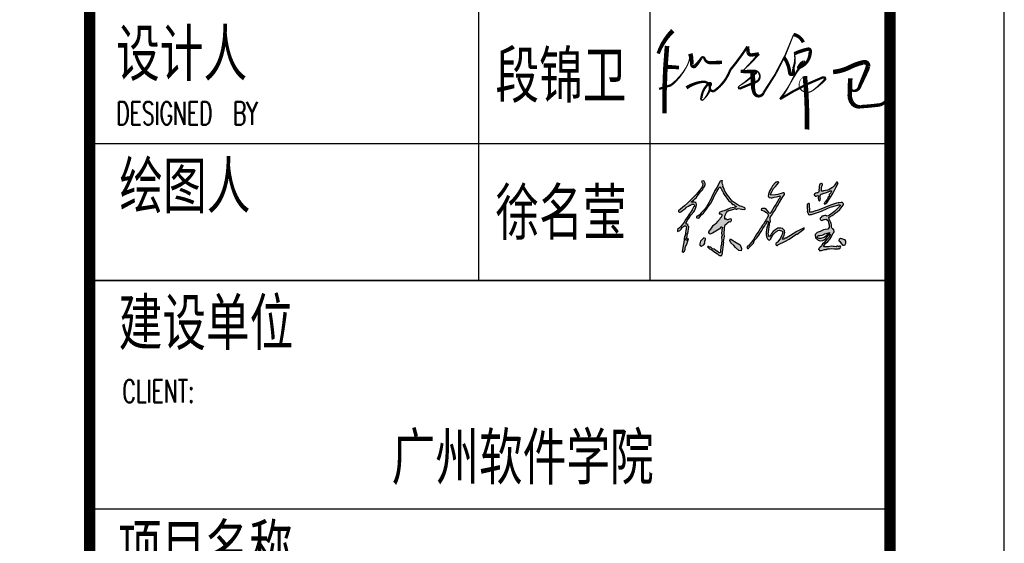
# Model space of a CAD drawing. Extents: x 1779708 to 7299578, y -1121471 to 88434.
# Tile 631 of 656: x 5782922 to 5795839, y -1006638 to -999770. Entities that reach past the tile are written whole.
import ezdxf

# ---------------------------------------------------------------- set-up
doc = ezdxf.new("R2010")
doc.units = 0
doc.header["$LTSCALE"] = 1000
doc.header["$MEASUREMENT"] = 0
for name, color, linetype in [('PUB_TITLE', 4, 'CONTINUOUS'), ('修改', 6, 'CONTINUOUS'), ('电子签', 2, 'CONTINUOUS'), ('通-图框－文字', 4, 'CONTINUOUS')]:
    doc.layers.add(name, color=color, linetype=linetype)
doc.styles.add('dim_font', font='SIMPLEX.shx', dxfattribs={"width": 0.8})
doc.styles.add('仿宋', font='txt', dxfattribs={"width": 0.7})

# ---------------------------------------------------------------- blocks, each defined once
blk = doc.blocks.new('A$C5DA54128')
at = {"layer": '电子签'}
h = blk.add_hatch(color=256, dxfattribs=at)
h.dxf.hatch_style = 1
h.paths.add_polyline_path([(117, 344), (105, 346), (99, 349), (91, 357), (101, 377), (106, 386), (118, 404), (131, 422), (137, 432), (150, 450), (178, 482), (190, 501), (206, 540), (210, 554), (210, 562), (206, 576), (203, 579), (202, 581), (200, 584), (183, 587), (174, 588), (154, 588), (153, 594), (156, 596), (178, 615), (189, 624), (211, 643), (210, 650), (214, 655), (220, 657), (241, 686), (253, 700), (278, 725), (278, 735), (281, 741), (289, 748), (299, 766), (302, 776), (304, 797), (298, 801), (296, 806), (296, 813), (288, 819), (281, 821), (271, 819), (267, 817), (264, 811), (267, 807), (271, 801), (273, 798), (278, 793), (274, 767), (269, 754), (254, 733), (224, 692), (206, 672), (169, 637), (110, 576), (78, 548), (12, 495), (10, 490), (11, 485), (16, 482), (23, 479), (29, 480), (36, 484), (58, 500), (68, 508), (90, 524), (93, 527), (94, 530), (94, 534), (113, 539), (122, 544), (137, 555), (145, 556), (150, 559), (154, 566), (164, 567), (169, 567), (179, 565), (186, 553), (185, 542), (177, 532), (166, 513), (161, 504), (150, 485), (124, 449), (112, 430), (86, 393), (73, 370), (65, 359), (48, 338), (33, 318), (24, 309), (4, 294), (2, 284), (1, 279), (0, 269), (17, 273), (27, 279), (39, 292), (50, 310), (58, 318), (77, 329), (83, 331), (90, 330), (93, 325), (95, 323), (98, 318), (92, 278), (89, 258), (83, 217), (78, 218), (68, 148), (63, 114), (53, 44), (61, 42), (67, 42), (74, 47), (72, 51), (76, 56), (80, 56), (83, 76), (85, 85), (87, 105), (105, 136), (111, 153), (119, 187), (113, 188), (109, 187), (104, 184), (107, 178), (103, 171), (97, 170), (93, 179), (93, 186), (98, 195), (105, 214), (107, 224), (107, 244), (112, 243), (117, 273), (119, 288), (123, 317), (116, 326), (115, 333)])
h.paths.add_polyline_path([(477, 317), (483, 317), (487, 315), (491, 310), (487, 286), (486, 274), (482, 250), (485, 240), (486, 235), (489, 224), (483, 207), (482, 196), (487, 179), (480, 127), (476, 102), (469, 50), (472, 48), (473, 43), (470, 40), (463, 34), (453, 34), (447, 41), (429, 53), (419, 60), (401, 73), (385, 79), (377, 84), (364, 96), (352, 97), (346, 98), (335, 102), (331, 102), (329, 98), (331, 95), (343, 84), (350, 79), (366, 73), (395, 52), (410, 42), (439, 22), (449, 11), (454, 7), (466, 0), (471, 4), (476, 5), (482, 3), (480, 7), (484, 12), (488, 12), (496, 67), (500, 95), (508, 151), (505, 151), (503, 151), (507, 179), (509, 193), (513, 221), (511, 235), (510, 242), (509, 257), (513, 290), (516, 307), (521, 341), (539, 355), (548, 361), (566, 375), (575, 374), (582, 377), (588, 384), (590, 389), (591, 391), (592, 396), (587, 404), (578, 406), (570, 402), (558, 397), (551, 395), (539, 396), (538, 403), (530, 406), (525, 403), (523, 401), (519, 402), (517, 420), (518, 429), (523, 447), (532, 466), (538, 476), (550, 493), (557, 495), (560, 497), (564, 501), (574, 498), (581, 499), (590, 505), (607, 507), (616, 510), (632, 517), (641, 512), (649, 512), (657, 518), (687, 514), (702, 512), (732, 507), (739, 512), (741, 520), (737, 527), (703, 539), (686, 546), (654, 562), (631, 576), (620, 584), (599, 600), (564, 641), (547, 663), (518, 708), (512, 729), (508, 740), (495, 759), (498, 769), (497, 776), (491, 785), (489, 799), (490, 806), (494, 820), (484, 823), (477, 822), (468, 816), (429, 749), (410, 714), (375, 645), (364, 622), (358, 611), (347, 588), (317, 537), (299, 513), (259, 470), (246, 454), (239, 447), (223, 434), (218, 435), (215, 434), (210, 431), (208, 426), (209, 421), (213, 418), (226, 414), (237, 418), (245, 429), (259, 446), (268, 453), (286, 466), (318, 510), (333, 532), (365, 576), (391, 626), (403, 652), (429, 703), (441, 723), (447, 734), (459, 754), (465, 753), (468, 753), (474, 752), (472, 745), (474, 740), (479, 736), (484, 722), (487, 716), (495, 703), (501, 690), (504, 684), (510, 671), (530, 645), (539, 632), (559, 606), (578, 590), (587, 581), (603, 561), (613, 561), (620, 558), (627, 550), (631, 546), (635, 545), (641, 546), (641, 541), (640, 538), (639, 533), (597, 527), (576, 521), (537, 505), (509, 494), (494, 489), (465, 480), (458, 476), (455, 469), (457, 461), (469, 461), (476, 459), (486, 452), (485, 438), (483, 431), (476, 418), (472, 417), (470, 416), (466, 414), (458, 398), (452, 390), (438, 378), (418, 354), (407, 344), (382, 325), (368, 303), (360, 292), (344, 270), (339, 262), (340, 255), (345, 247), (359, 243), (370, 244), (382, 252), (418, 276), (437, 287), (475, 307), (476, 311)])
h.paths.add_polyline_path([(308, 180), (306, 192), (289, 197), (252, 160), (244, 133), (243, 117), (263, 107), (289, 123), (301, 141), (301, 163)], flags=17)
h.paths.add_polyline_path([(642, 149), (596, 175), (580, 187), (572, 169), (584, 142), (618, 114), (634, 93), (670, 61), (696, 55), (700, 81), (684, 120)], flags=17)
h = blk.add_hatch(color=256, dxfattribs=at)
h.dxf.hatch_style = 1
h.paths.add_polyline_path([(1025, 440), (1026, 442), (1027, 443), (1028, 444), (1044, 466), (1051, 477), (1067, 499), (1084, 532), (1093, 548), (1113, 579), (1135, 617), (1146, 635), (1170, 672), (1171, 677), (1171, 680), (1172, 686), (1162, 691), (1154, 691), (1144, 685), (1096, 672), (1072, 668), (1022, 665), (1020, 669), (1019, 671), (1019, 676), (1032, 701), (1038, 714), (1051, 739), (1075, 763), (1086, 776), (1108, 802), (1101, 809), (1093, 811), (1083, 808), (1076, 807), (1071, 804), (1067, 798), (1039, 765), (1027, 746), (1008, 708), (999, 687), (996, 676), (990, 655), (995, 649), (997, 646), (1001, 640), (1023, 637), (1035, 637), (1057, 642), (1083, 648), (1096, 650), (1122, 656), (1121, 640), (1118, 632), (1109, 620), (1075, 564), (1058, 536), (1023, 480), (1019, 476), (1018, 472), (1019, 466), (1010, 465), (1004, 469), (1000, 476), (989, 488), (984, 494), (974, 508), (957, 517), (945, 520), (925, 517), (919, 515), (916, 506), (920, 500), (943, 493), (954, 487), (975, 475), (983, 463), (987, 456), (995, 444), (982, 415), (974, 401), (957, 374), (940, 348), (931, 335), (913, 309), (910, 304), (909, 301), (906, 295), (888, 270), (879, 257), (861, 231), (830, 179), (812, 153), (772, 107), (765, 106), (761, 101), (760, 94), (763, 91), (764, 87), (761, 84), (769, 80), (777, 82), (782, 88), (801, 109), (811, 119), (830, 139), (839, 164), (847, 177), (866, 195), (889, 228), (900, 245), (923, 278), (934, 300), (940, 310), (956, 328), (963, 343), (967, 349), (978, 361), (979, 369), (980, 373), (981, 380), (987, 380), (991, 378), (995, 373), (984, 329), (979, 306), (971, 261), (970, 240), (971, 230), (974, 210), (980, 195), (984, 188), (995, 176), (1003, 174), (1010, 176), (1016, 183), (1035, 218), (1048, 235), (1075, 263), (1085, 268), (1089, 271), (1098, 278), (1113, 281), (1123, 280), (1138, 274), (1143, 270), (1146, 268), (1151, 265), (1148, 244), (1145, 233), (1134, 214), (1126, 193), (1119, 183), (1104, 166), (1096, 153), (1090, 148), (1078, 139), (1075, 131), (1076, 126), (1080, 119), (1086, 115), (1093, 116), (1098, 121), (1180, 161), (1220, 184), (1296, 234), (1301, 237), (1304, 238), (1309, 240), (1338, 261), (1352, 271), (1380, 292), (1384, 297), (1386, 301), (1385, 307), (1304, 266), (1264, 243), (1187, 194), (1180, 196), (1175, 194), (1171, 189), (1163, 184), (1158, 182), (1150, 182), (1147, 183), (1146, 187), (1148, 190), (1162, 215), (1168, 229), (1175, 256), (1172, 271), (1169, 279), (1160, 291), (1155, 292), (1152, 295), (1152, 300), (1130, 304), (1118, 305), (1096, 303), (1076, 290), (1066, 282), (1046, 268), (1030, 244), (1022, 232), (1005, 210), (1003, 215), (998, 218), (993, 217), (997, 224), (996, 231), (991, 238), (999, 291), (1002, 318), (1010, 371), (1016, 373), (1018, 381), (1015, 386), (1012, 408), (1015, 420)])
h = blk.add_hatch(color=256, dxfattribs=at)
h.dxf.hatch_style = 1
h.paths.add_polyline_path([(1649, 701), (1660, 709), (1667, 711), (1684, 711), (1685, 706), (1682, 704), (1676, 689), (1671, 683), (1660, 672), (1660, 659), (1657, 651), (1648, 643), (1639, 622), (1633, 612), (1618, 594), (1614, 587), (1607, 583), (1606, 577), (1605, 574), (1605, 568), (1617, 569), (1624, 572), (1632, 582), (1659, 621), (1672, 641), (1697, 681), (1721, 726), (1733, 749), (1756, 794), (1753, 797), (1753, 801), (1755, 804), (1747, 808), (1740, 806), (1734, 800), (1721, 778), (1713, 768), (1696, 750), (1660, 728), (1639, 720), (1597, 711), (1588, 709), (1583, 708), (1574, 707), (1573, 734), (1574, 748), (1581, 774), (1585, 778), (1585, 785), (1581, 789), (1573, 792), (1566, 791), (1560, 784), (1558, 783), (1554, 780), (1551, 755), (1549, 743), (1545, 718), (1550, 715), (1550, 707), (1546, 703), (1542, 698), (1540, 695), (1536, 689), (1522, 690), (1514, 687), (1502, 679), (1496, 675), (1496, 666), (1502, 662), (1504, 655), (1510, 652), (1516, 654), (1525, 659), (1531, 660), (1542, 658), (1537, 641), (1538, 630), (1543, 613), (1544, 607), (1548, 604), (1554, 603), (1562, 611), (1565, 620), (1560, 630), (1559, 648), (1561, 658), (1569, 674), (1572, 674), (1573, 674), (1575, 676), (1604, 686), (1619, 691)])
h.paths.add_polyline_path([(1573, 490), (1637, 520), (1670, 533), (1739, 552), (1752, 557), (1760, 558), (1775, 559), (1779, 555), (1779, 548), (1775, 544), (1753, 524), (1742, 513), (1722, 491), (1698, 473), (1687, 464), (1663, 446), (1653, 440), (1647, 438), (1636, 435), (1622, 443), (1611, 444), (1596, 438), (1588, 435), (1583, 434), (1575, 431), (1575, 424), (1571, 420), (1565, 417), (1560, 413), (1560, 404), (1565, 400), (1568, 392), (1576, 389), (1584, 392), (1601, 397), (1609, 399), (1626, 401), (1641, 392), (1648, 382), (1651, 365), (1659, 341), (1660, 328), (1657, 303), (1653, 303), (1649, 298), (1651, 294), (1614, 289), (1595, 284), (1561, 269), (1540, 261), (1529, 255), (1512, 241), (1506, 234), (1504, 228), (1506, 219), (1509, 204), (1513, 196), (1524, 186), (1538, 173), (1548, 168), (1566, 165), (1591, 170), (1604, 176), (1623, 192), (1640, 212), (1648, 222), (1666, 241), (1670, 236), (1670, 232), (1669, 226), (1654, 202), (1645, 191), (1626, 171), (1612, 153), (1604, 145), (1587, 131), (1579, 115), (1573, 107), (1559, 95), (1554, 89), (1551, 86), (1544, 82), (1544, 76), (1543, 73), (1542, 67), (1546, 69), (1552, 65), (1551, 61), (1575, 61), (1586, 63), (1608, 70), (1620, 70), (1626, 72), (1635, 79), (1653, 78), (1662, 78), (1681, 80), (1713, 79), (1729, 79), (1761, 78), (1763, 76), (1768, 77), (1769, 80), (1775, 84), (1777, 86), (1783, 90), (1786, 97), (1784, 104), (1778, 109), (1772, 107), (1769, 105), (1764, 101), (1753, 106), (1745, 106), (1734, 100), (1712, 103), (1701, 105), (1680, 108), (1650, 101), (1634, 99), (1600, 101), (1599, 107), (1601, 109), (1615, 131), (1624, 141), (1644, 158), (1670, 189), (1682, 207), (1699, 244), (1709, 258), (1712, 269), (1708, 286), (1696, 295), (1691, 301), (1684, 314), (1684, 342), (1681, 356), (1671, 382), (1662, 395), (1659, 403), (1656, 419), (1669, 431), (1677, 436), (1692, 442), (1714, 458), (1725, 466), (1746, 482), (1775, 508), (1788, 523), (1810, 554), (1814, 562), (1814, 570), (1808, 577), (1803, 583), (1797, 585), (1789, 585), (1768, 582), (1758, 580), (1737, 577), (1716, 570), (1705, 566), (1684, 559), (1637, 540), (1613, 530), (1566, 511), (1528, 498), (1509, 492), (1470, 479), (1461, 477), (1455, 477), (1445, 480), (1446, 515), (1445, 532), (1443, 566), (1440, 572), (1434, 574), (1428, 571), (1424, 568), (1421, 566), (1417, 563), (1417, 558), (1417, 555), (1417, 550), (1419, 530), (1419, 519), (1420, 499), (1419, 485), (1421, 477), (1428, 465), (1433, 455), (1441, 451), (1451, 452), (1459, 454), (1467, 454), (1509, 468), (1531, 475)])
h.paths.add_polyline_path([(1606, 241), (1628, 245), (1638, 248), (1655, 253), (1664, 255), (1664, 251), (1661, 249), (1636, 226), (1619, 213), (1605, 202), (1590, 197), (1568, 191), (1551, 192), (1535, 199), (1528, 209), (1530, 218), (1542, 222), (1561, 224), (1581, 229), (1598, 235)], flags=16)
h.paths.add_polyline_path([(1837, 160), (1826, 181), (1784, 193), (1773, 188), (1769, 160), (1781, 151), (1811, 114), (1825, 115), (1837, 135)])
for p, q in [((269, 754), (254, 733)), ((267, 817), (264, 811)), ((264, 811), (267, 807)), ((271, 819), (267, 817)), ((267, 807), (271, 801)), ((274, 767), (269, 754)), ((281, 821), (271, 819)), ((271, 801), (273, 798)), ((273, 798), (278, 793)), ((278, 793), (274, 767)), ((288, 819), (281, 821)), ((296, 813), (288, 819)), ((289, 748), (299, 766)), ((296, 806), (296, 813)), ((298, 801), (296, 806)), ((304, 797), (298, 801)), ((299, 766), (302, 776)), ((302, 776), (304, 797)), ((468, 816), (429, 749)), ((447, 734), (459, 754)), ((459, 754), (465, 753)), ((477, 822), (468, 816)), ((484, 823), (477, 822)), ((494, 820), (484, 823)), ((489, 799), (490, 806)), ((491, 785), (489, 799)), ((490, 806), (494, 820)), ((497, 776), (491, 785)), ((495, 759), (498, 769)), ((508, 740), (495, 759)), ((498, 769), (497, 776)), ((1039, 765), (1027, 746)), ((1067, 798), (1039, 765)), ((1051, 739), (1075, 763)), ((1071, 804), (1067, 798)), ((1076, 807), (1071, 804)), ((1075, 763), (1086, 776)), ((1083, 808), (1076, 807)), ((1093, 811), (1083, 808)), ((1086, 776), (1108, 802)), ((1101, 809), (1093, 811)), ((1108, 802), (1101, 809)), ((1551, 755), (1549, 743)), ((1554, 780), (1551, 755)), ((1557, 782), (1554, 780)), ((1558, 783), (1557, 782)), ((1560, 784), (1558, 783)), ((1566, 791), (1560, 784)), ((1573, 792), (1566, 791)), ((1581, 789), (1573, 792)), ((1574, 748), (1581, 774)), ((1585, 785), (1581, 789)), ((1581, 774), (1585, 778)), ((1585, 778), (1585, 785)), ((1713, 768), (1696, 750)), ((1721, 778), (1713, 768)), ((1734, 800), (1721, 778)), ((1733, 749), (1756, 794)), ((1740, 806), (1734, 800)), ((1747, 808), (1740, 806)), ((1755, 804), (1747, 808)), ((1753, 801), (1755, 804)), ((1753, 797), (1753, 801)), ((1756, 794), (1753, 797)), ((206, 672), (169, 637)), ((224, 692), (206, 672)), ((210, 650), (214, 655)), ((211, 643), (210, 650)), ((214, 655), (220, 657)), ((220, 657), (241, 686)), ((254, 733), (224, 692)), ((241, 686), (253, 700)), ((253, 700), (278, 725)), ((278, 735), (281, 741)), ((278, 725), (278, 735)), ((281, 741), (289, 748)), ((410, 714), (375, 645)), ((391, 626), (403, 652)), ((403, 652), (429, 703)), ((429, 749), (410, 714)), ((429, 703), (441, 723)), ((441, 723), (447, 734)), ((465, 753), (468, 753)), ((468, 753), (474, 752)), ((474, 752), (472, 745)), ((472, 745), (474, 740)), ((474, 740), (479, 736)), ((479, 736), (484, 722)), ((484, 722), (487, 716)), ((487, 716), (495, 703)), ((495, 703), (501, 690)), ((501, 690), (504, 684)), ((504, 684), (510, 671)), ((512, 729), (508, 740)), ((510, 671), (530, 645)), ((518, 708), (512, 729)), ((547, 663), (518, 708)), ((564, 641), (547, 663)), ((996, 676), (990, 655)), ((990, 655), (995, 649)), ((995, 649), (997, 646)), ((999, 687), (996, 676)), ((997, 646), (1001, 640)), ((1008, 708), (999, 687)), ((1027, 746), (1008, 708)), ((1019, 676), (1032, 701)), ((1019, 671), (1019, 676)), ((1020, 669), (1019, 671)), ((1022, 665), (1020, 669)), ((1072, 668), (1022, 665)), ((1032, 701), (1038, 714)), ((1038, 714), (1051, 739)), ((1057, 642), (1083, 648)), ((1096, 672), (1072, 668)), ((1083, 648), (1096, 650)), ((1144, 685), (1096, 672)), ((1096, 650), (1122, 656)), ((1122, 656), (1121, 640)), ((1154, 691), (1144, 685)), ((1146, 635), (1170, 672)), ((1162, 691), (1154, 691)), ((1172, 686), (1162, 691)), ((1170, 672), (1171, 677)), ((1171, 680), (1172, 686)), ((1171, 677), (1171, 680)), ((1502, 679), (1496, 675)), ((1496, 675), (1496, 666)), ((1496, 666), (1502, 662)), ((1514, 687), (1502, 679)), ((1502, 662), (1504, 655)), ((1504, 655), (1510, 652)), ((1510, 652), (1516, 654)), ((1522, 690), (1514, 687)), ((1516, 654), (1525, 659)), ((1536, 689), (1522, 690)), ((1525, 659), (1531, 660)), ((1531, 660), (1542, 658)), ((1540, 695), (1536, 689)), ((1542, 658), (1537, 641)), ((1542, 698), (1540, 695)), ((1546, 703), (1542, 698)), ((1549, 743), (1545, 718)), ((1545, 718), (1550, 715)), ((1550, 707), (1546, 703)), ((1550, 715), (1550, 707)), ((1559, 648), (1561, 658)), ((1560, 630), (1559, 648)), ((1561, 658), (1569, 674)), ((1569, 674), (1572, 674)), ((1572, 674), (1573, 674)), ((1573, 734), (1574, 748)), ((1574, 707), (1573, 734)), ((1573, 674), (1575, 676)), ((1583, 708), (1574, 707)), ((1575, 676), (1604, 686)), ((1588, 709), (1583, 708)), ((1597, 711), (1588, 709)), ((1639, 720), (1597, 711)), ((1604, 686), (1619, 691)), ((1619, 691), (1649, 701)), ((1660, 728), (1639, 720)), ((1657, 651), (1648, 643)), ((1649, 701), (1660, 709)), ((1660, 659), (1657, 651)), ((1696, 750), (1660, 728)), ((1660, 709), (1667, 711)), ((1671, 683), (1660, 672)), ((1660, 672), (1660, 659)), ((1667, 711), (1681, 711)), ((1676, 689), (1671, 683)), ((1672, 641), (1697, 681)), ((1682, 704), (1676, 689)), ((1681, 711), (1684, 710)), ((1685, 706), (1682, 704)), ((1684, 710), (1685, 706)), ((1697, 681), (1721, 726)), ((1721, 726), (1733, 749)), ((78, 548), (12, 495)), ((110, 576), (78, 548)), ((94, 534), (113, 539)), ((169, 637), (110, 576)), ((113, 539), (122, 544)), ((122, 544), (137, 555)), ((137, 555), (145, 556)), ((145, 556), (150, 559)), ((150, 559), (154, 566)), ((153, 594), (156, 596)), ((154, 589), (153, 594)), ((157, 588), (154, 589)), ((154, 566), (164, 567)), ((156, 596), (178, 615)), ((174, 588), (157, 588)), ((164, 567), (169, 567)), ((169, 567), (179, 565)), ((183, 587), (174, 588)), ((185, 542), (177, 532)), ((178, 615), (189, 624)), ((179, 565), (186, 553)), ((200, 584), (183, 587)), ((186, 553), (185, 542)), ((189, 624), (211, 643)), ((190, 501), (206, 540)), ((202, 581), (200, 584)), ((203, 579), (202, 581)), ((206, 576), (203, 579)), ((210, 562), (206, 576)), ((206, 540), (210, 554)), ((210, 554), (210, 562)), ((347, 588), (317, 537)), ((333, 532), (365, 576)), ((358, 611), (347, 588)), ((364, 622), (358, 611)), ((375, 645), (364, 622)), ((365, 576), (391, 626)), ((530, 645), (539, 632)), ((539, 632), (559, 606)), ((559, 606), (578, 590)), ((599, 600), (564, 641)), ((578, 590), (587, 581)), ((587, 581), (603, 561)), ((620, 584), (599, 600)), ((603, 561), (613, 561)), ((613, 561), (620, 558)), ((631, 576), (620, 584)), ((620, 558), (627, 550)), ((627, 550), (631, 546)), ((654, 562), (631, 576)), ((631, 546), (635, 545)), ((635, 545), (641, 546)), ((640, 538), (639, 533)), ((641, 541), (640, 538)), ((641, 546), (641, 541)), ((686, 546), (654, 562)), ((703, 539), (686, 546)), ((737, 527), (703, 539)), ((1001, 640), (1023, 637)), ((1023, 637), (1035, 637)), ((1035, 637), (1057, 642)), ((1075, 564), (1058, 536)), ((1109, 620), (1075, 564)), ((1084, 532), (1093, 548)), ((1093, 548), (1113, 579)), ((1118, 632), (1109, 620)), ((1113, 579), (1135, 617)), ((1121, 640), (1118, 632)), ((1135, 617), (1146, 635)), ((1421, 566), (1417, 563)), ((1417, 563), (1417, 558)), ((1417, 558), (1417, 555)), ((1417, 555), (1417, 550)), ((1417, 550), (1419, 530)), ((1424, 568), (1421, 566)), ((1428, 571), (1424, 568)), ((1434, 574), (1428, 571)), ((1440, 572), (1434, 574)), ((1443, 566), (1440, 572)), ((1445, 532), (1443, 566)), ((1537, 641), (1538, 630)), ((1538, 630), (1543, 613)), ((1543, 613), (1544, 607)), ((1544, 607), (1548, 604)), ((1548, 604), (1554, 603)), ((1554, 603), (1562, 611)), ((1565, 620), (1560, 630)), ((1562, 611), (1565, 620)), ((1606, 577), (1605, 574)), ((1605, 574), (1605, 568)), ((1605, 568), (1617, 569)), ((1607, 583), (1606, 577)), ((1612, 586), (1607, 583)), ((1615, 589), (1612, 586)), ((1637, 540), (1613, 530)), ((1618, 594), (1615, 589)), ((1617, 569), (1624, 572)), ((1633, 612), (1618, 594)), ((1624, 572), (1632, 582)), ((1632, 582), (1659, 621)), ((1639, 622), (1633, 612)), ((1684, 559), (1637, 540)), ((1648, 643), (1639, 622)), ((1659, 621), (1672, 641)), ((1670, 533), (1739, 552)), ((1705, 566), (1684, 559)), ((1716, 570), (1705, 566)), ((1737, 577), (1716, 570)), ((1758, 580), (1737, 577)), ((1739, 552), (1752, 557)), ((1752, 557), (1760, 558)), ((1775, 544), (1753, 524)), ((1768, 582), (1758, 580)), ((1760, 558), (1775, 559)), ((1789, 585), (1768, 582)), ((1775, 559), (1779, 555)), ((1779, 548), (1775, 544)), ((1779, 555), (1779, 548)), ((1788, 523), (1810, 554)), ((1797, 585), (1789, 585)), ((1803, 583), (1797, 585)), ((1808, 577), (1803, 583)), ((1814, 570), (1808, 577)), ((1810, 554), (1814, 562)), ((1814, 562), (1814, 570)), ((12, 495), (10, 490)), ((10, 490), (11, 485)), ((11, 485), (16, 482)), ((16, 482), (23, 479)), ((23, 479), (29, 480)), ((29, 480), (36, 484)), ((36, 484), (58, 500)), ((58, 500), (68, 508)), ((68, 508), (90, 524)), ((90, 524), (93, 527)), ((93, 527), (94, 530)), ((94, 530), (94, 534)), ((124, 449), (112, 430)), ((150, 485), (124, 449)), ((131, 422), (137, 432)), ((137, 432), (150, 450)), ((161, 504), (150, 485)), ((150, 450), (178, 482)), ((166, 513), (161, 504)), ((177, 532), (166, 513)), ((178, 482), (190, 501)), ((210, 431), (208, 426)), ((215, 434), (210, 431)), ((218, 435), (215, 434)), ((223, 434), (218, 435)), ((239, 447), (223, 434)), ((246, 454), (239, 447)), ((245, 429), (259, 446)), ((259, 470), (246, 454)), ((299, 513), (259, 470)), ((259, 446), (268, 453)), ((268, 453), (286, 466)), ((286, 466), (318, 510)), ((317, 537), (299, 513)), ((318, 510), (333, 532)), ((458, 476), (455, 469)), ((455, 469), (457, 461)), ((457, 461), (469, 461)), ((465, 480), (458, 476)), ((494, 489), (465, 480)), ((469, 461), (476, 459)), ((476, 459), (486, 452)), ((483, 431), (476, 418)), ((485, 438), (483, 431)), ((486, 452), (485, 438)), ((509, 494), (494, 489)), ((537, 505), (509, 494)), ((518, 429), (523, 447)), ((523, 447), (532, 466)), ((532, 466), (538, 476)), ((576, 521), (537, 505)), ((538, 476), (550, 493)), ((550, 493), (557, 495)), ((557, 495), (560, 497)), ((560, 497), (564, 501)), ((564, 501), (574, 498)), ((574, 498), (581, 499)), ((597, 527), (576, 521)), ((581, 499), (590, 505)), ((590, 505), (607, 507)), ((639, 533), (597, 527)), ((607, 507), (616, 510)), ((616, 510), (632, 517)), ((632, 517), (641, 512)), ((641, 512), (649, 512)), ((649, 512), (657, 518)), ((657, 518), (687, 514)), ((687, 514), (702, 512)), ((702, 512), (732, 507)), ((732, 507), (739, 512)), ((741, 520), (737, 527)), ((739, 512), (741, 520)), ((919, 515), (916, 506)), ((916, 506), (920, 500)), ((925, 517), (919, 515)), ((920, 500), (943, 493)), ((945, 520), (925, 517)), ((943, 493), (954, 487)), ((957, 517), (945, 520)), ((954, 487), (975, 475)), ((974, 508), (957, 517)), ((984, 494), (974, 508)), ((975, 475), (983, 463)), ((995, 444), (982, 415)), ((983, 463), (987, 456)), ((989, 488), (984, 494)), ((987, 456), (995, 444)), ((1000, 476), (989, 488)), ((1004, 469), (1000, 476)), ((1010, 465), (1004, 469)), ((1019, 466), (1010, 465)), ((1015, 420), (1025, 440)), ((1019, 476), (1018, 472)), ((1018, 472), (1019, 466)), ((1023, 480), (1019, 476)), ((1058, 536), (1023, 480)), ((1025, 440), (1026, 442)), ((1026, 442), (1027, 443)), ((1027, 443), (1028, 444)), ((1028, 444), (1044, 466)), ((1044, 466), (1051, 477)), ((1051, 477), (1067, 499)), ((1067, 499), (1084, 532)), ((1419, 530), (1419, 519)), ((1419, 519), (1420, 499)), ((1420, 499), (1419, 485)), ((1419, 485), (1421, 477)), ((1421, 477), (1428, 465)), ((1428, 465), (1433, 455)), ((1433, 455), (1441, 451)), ((1441, 451), (1451, 452)), ((1446, 515), (1445, 532)), ((1445, 480), (1446, 515)), ((1455, 477), (1445, 480)), ((1451, 452), (1457, 454)), ((1461, 477), (1455, 477)), ((1457, 454), (1461, 454)), ((1470, 479), (1461, 477)), ((1461, 454), (1467, 454)), ((1467, 454), (1509, 468)), ((1509, 492), (1470, 479)), ((1528, 498), (1509, 492)), ((1509, 468), (1531, 475)), ((1566, 511), (1528, 498)), ((1531, 475), (1573, 490)), ((1613, 530), (1566, 511)), ((1573, 490), (1637, 520)), ((1583, 434), (1575, 431)), ((1575, 431), (1575, 424)), ((1588, 435), (1583, 434)), ((1596, 438), (1588, 435)), ((1611, 444), (1596, 438)), ((1622, 443), (1611, 444)), ((1636, 435), (1622, 443)), ((1647, 438), (1636, 435)), ((1637, 520), (1670, 533)), ((1653, 440), (1647, 438)), ((1663, 446), (1653, 440)), ((1656, 419), (1669, 431)), ((1687, 464), (1663, 446)), ((1669, 431), (1677, 436)), ((1677, 436), (1692, 442)), ((1698, 473), (1687, 464)), ((1692, 442), (1714, 458)), ((1722, 491), (1698, 473)), ((1714, 458), (1725, 466)), ((1742, 513), (1722, 491)), ((1725, 466), (1746, 482)), ((1753, 524), (1742, 513)), ((1746, 482), (1775, 508)), ((1775, 508), (1788, 523)), ((48, 338), (33, 318)), ((65, 359), (48, 338)), ((58, 318), (77, 329)), ((73, 370), (65, 359)), ((86, 393), (73, 370)), ((77, 329), (82, 330)), ((82, 330), (84, 330)), ((84, 330), (90, 330)), ((112, 430), (86, 393)), ((90, 330), (93, 325)), ((91, 357), (101, 377)), ((99, 349), (91, 357)), ((93, 325), (95, 323)), ((95, 323), (98, 318)), ((105, 346), (99, 349)), ((101, 377), (106, 386)), ((117, 344), (105, 346)), ((106, 386), (118, 404)), ((115, 333), (117, 344)), ((116, 326), (115, 333)), ((123, 317), (116, 326)), ((118, 404), (131, 422)), ((208, 426), (209, 421)), ((209, 421), (213, 418)), ((213, 418), (226, 414)), ((226, 414), (237, 418)), ((237, 418), (245, 429)), ((382, 325), (368, 303)), ((407, 344), (382, 325)), ((418, 354), (407, 344)), ((438, 378), (418, 354)), ((452, 390), (438, 378)), ((458, 398), (452, 390)), ((466, 414), (458, 398)), ((470, 416), (466, 414)), ((472, 417), (470, 416)), ((476, 418), (472, 417)), ((516, 307), (521, 341)), ((517, 420), (518, 429)), ((519, 402), (517, 420)), ((521, 401), (519, 402)), ((523, 402), (521, 401)), ((521, 341), (539, 355)), ((525, 403), (523, 402)), ((530, 406), (525, 403)), ((538, 403), (530, 406)), ((539, 396), (538, 403)), ((551, 395), (539, 396)), ((539, 355), (548, 361)), ((548, 361), (566, 375)), ((558, 397), (551, 395)), ((570, 402), (558, 397)), ((566, 375), (575, 374)), ((578, 406), (570, 402)), ((575, 374), (582, 377)), ((587, 404), (578, 406)), ((582, 377), (588, 384)), ((592, 396), (587, 404)), ((588, 384), (590, 389)), ((590, 389), (591, 391)), ((591, 391), (592, 396)), ((931, 335), (913, 309)), ((940, 348), (931, 335)), ((957, 374), (940, 348)), ((940, 310), (956, 328)), ((956, 328), (963, 343)), ((974, 401), (957, 374)), ((963, 343), (967, 349)), ((967, 349), (978, 361)), ((982, 415), (974, 401)), ((978, 361), (979, 369)), ((979, 369), (980, 373)), ((984, 329), (979, 306)), ((980, 373), (981, 380)), ((981, 380), (987, 380)), ((995, 373), (984, 329)), ((987, 380), (991, 378)), ((991, 378), (995, 373)), ((1002, 318), (1010, 371)), ((1010, 371), (1016, 373)), ((1012, 408), (1015, 420)), ((1015, 386), (1012, 408)), ((1018, 381), (1015, 386)), ((1016, 373), (1018, 381)), ((1565, 417), (1560, 413)), ((1560, 413), (1560, 404)), ((1560, 404), (1565, 400)), ((1571, 420), (1565, 417)), ((1565, 400), (1568, 392)), ((1568, 392), (1576, 389)), ((1575, 424), (1571, 420)), ((1576, 389), (1584, 392)), ((1584, 392), (1601, 397)), ((1601, 397), (1609, 399)), ((1609, 399), (1626, 401)), ((1626, 401), (1641, 392)), ((1641, 392), (1648, 382)), ((1648, 382), (1651, 365)), ((1651, 365), (1659, 341)), ((1659, 403), (1656, 419)), ((1660, 328), (1657, 303)), ((1662, 395), (1659, 403)), ((1659, 341), (1660, 328)), ((1671, 382), (1662, 395)), ((1681, 356), (1671, 382)), ((1684, 342), (1681, 356)), ((1684, 314), (1684, 342)), ((1, 279), (0, 269)), ((0, 269), (17, 273)), ((2, 284), (1, 279)), ((4, 294), (2, 284)), ((24, 309), (4, 294)), ((17, 273), (27, 279)), ((33, 318), (24, 309)), ((27, 279), (39, 292)), ((39, 292), (50, 310)), ((50, 310), (58, 318)), ((78, 218), (68, 148)), ((80, 217), (78, 218)), ((81, 217), (80, 217)), ((83, 217), (81, 217)), ((89, 258), (83, 217)), ((92, 278), (89, 258)), ((98, 318), (92, 278)), ((105, 214), (107, 224)), ((107, 224), (107, 244)), ((107, 244), (109, 244)), ((109, 244), (110, 243)), ((110, 243), (112, 243)), ((112, 243), (117, 273)), ((117, 273), (119, 288)), ((119, 288), (123, 317)), ((344, 270), (339, 262)), ((339, 262), (340, 255)), ((340, 255), (345, 247)), ((360, 292), (344, 270)), ((345, 247), (359, 243)), ((359, 243), (370, 244)), ((368, 303), (360, 292)), ((370, 244), (382, 252)), ((382, 252), (418, 276)), ((418, 276), (437, 287)), ((437, 287), (475, 307)), ((475, 307), (476, 311)), ((476, 313), (477, 317)), ((476, 311), (476, 313)), ((477, 317), (483, 317)), ((486, 274), (482, 250)), ((482, 250), (485, 240)), ((483, 317), (487, 315)), ((489, 224), (483, 207)), ((485, 240), (486, 235)), ((487, 286), (486, 274)), ((486, 235), (489, 224)), ((487, 315), (491, 310)), ((491, 310), (487, 286)), ((509, 257), (513, 290)), ((510, 242), (509, 257)), ((509, 193), (513, 221)), ((511, 235), (510, 242)), ((513, 221), (511, 235)), ((513, 290), (516, 307)), ((861, 231), (830, 179)), ((879, 257), (861, 231)), ((866, 195), (889, 228)), ((888, 270), (879, 257)), ((906, 295), (888, 270)), ((889, 228), (900, 245)), ((900, 245), (923, 278)), ((909, 301), (906, 295)), ((910, 304), (909, 301)), ((913, 309), (910, 304)), ((923, 278), (934, 300)), ((934, 300), (940, 310)), ((971, 261), (970, 240)), ((970, 240), (971, 230)), ((979, 306), (971, 261)), ((971, 230), (974, 210)), ((991, 238), (999, 291)), ((996, 231), (991, 238)), ((993, 217), (997, 224)), ((998, 218), (993, 217)), ((997, 224), (996, 231)), ((1003, 215), (998, 218)), ((999, 291), (1002, 318)), ((1005, 210), (1003, 215)), ((1022, 232), (1005, 210)), ((1016, 183), (1035, 218)), ((1030, 244), (1022, 232)), ((1046, 268), (1030, 244)), ((1035, 218), (1048, 235)), ((1066, 282), (1046, 268)), ((1048, 235), (1075, 263)), ((1076, 290), (1066, 282)), ((1075, 263), (1085, 268)), ((1096, 303), (1076, 290)), ((1085, 268), (1089, 271)), ((1089, 271), (1098, 278)), ((1118, 305), (1096, 303)), ((1098, 278), (1113, 281)), ((1113, 281), (1123, 280)), ((1130, 304), (1118, 305)), ((1123, 280), (1138, 274)), ((1152, 300), (1130, 304)), ((1145, 233), (1134, 214)), ((1138, 274), (1143, 270)), ((1143, 270), (1146, 268)), ((1148, 244), (1145, 233)), ((1146, 268), (1151, 265)), ((1151, 265), (1148, 244)), ((1152, 295), (1152, 300)), ((1155, 292), (1152, 295)), ((1160, 291), (1155, 292)), ((1169, 279), (1160, 291)), ((1162, 215), (1168, 229)), ((1168, 229), (1175, 256)), ((1172, 271), (1169, 279)), ((1175, 256), (1172, 271)), ((1264, 243), (1187, 194)), ((1220, 184), (1296, 234)), ((1304, 266), (1264, 243)), ((1296, 234), (1301, 237)), ((1301, 237), (1304, 238)), ((1385, 307), (1304, 266)), ((1304, 238), (1309, 240)), ((1309, 240), (1338, 261)), ((1338, 261), (1352, 271)), ((1352, 271), (1380, 292)), ((1380, 292), (1384, 297)), ((1384, 297), (1386, 301)), ((1386, 301), (1385, 307)), ((1506, 234), (1504, 228)), ((1504, 228), (1506, 219)), ((1512, 241), (1506, 234)), ((1506, 219), (1509, 204)), ((1529, 255), (1512, 241)), ((1540, 261), (1529, 255)), ((1561, 269), (1540, 261)), ((1595, 284), (1561, 269)), ((1614, 289), (1595, 284)), ((1651, 294), (1614, 289)), ((1640, 212), (1648, 222)), ((1648, 222), (1666, 241)), ((1653, 303), (1649, 298)), ((1649, 298), (1651, 294)), ((1657, 303), (1653, 303)), ((1669, 226), (1654, 202)), ((1666, 241), (1670, 236)), ((1670, 232), (1669, 226)), ((1670, 236), (1670, 232)), ((1682, 207), (1699, 244)), ((1691, 301), (1684, 314)), ((1696, 295), (1691, 301)), ((1708, 286), (1696, 295)), ((1699, 244), (1709, 258)), ((1712, 269), (1708, 286)), ((1709, 258), (1712, 269)), ((63, 114), (53, 44)), ((68, 148), (63, 114)), ((87, 105), (105, 136)), ((93, 186), (98, 195)), ((93, 179), (93, 186)), ((97, 170), (93, 179)), ((103, 171), (97, 170)), ((98, 195), (105, 214)), ((107, 178), (103, 171)), ((109, 187), (104, 184)), ((104, 184), (107, 178)), ((105, 136), (111, 153)), ((113, 188), (109, 187)), ((111, 153), (119, 187)), ((119, 187), (113, 188)), ((480, 127), (476, 102)), ((487, 179), (480, 127)), ((483, 207), (482, 196)), ((482, 196), (487, 179)), ((500, 95), (508, 151)), ((503, 151), (507, 179)), ((505, 151), (503, 151)), ((506, 151), (505, 151)), ((508, 151), (506, 151)), ((507, 179), (509, 193)), ((812, 153), (772, 107)), ((782, 88), (801, 109)), ((801, 109), (811, 119)), ((811, 119), (830, 139)), ((830, 179), (812, 153)), ((830, 139), (839, 164)), ((839, 164), (847, 177)), ((847, 177), (866, 195)), ((974, 210), (980, 195)), ((980, 195), (984, 188)), ((984, 188), (995, 176)), ((995, 176), (1003, 174)), ((1003, 174), (1010, 176)), ((1010, 176), (1016, 183)), ((1078, 139), (1075, 131)), ((1075, 131), (1076, 126)), ((1076, 126), (1080, 119)), ((1090, 148), (1078, 139)), ((1080, 119), (1086, 115)), ((1086, 115), (1093, 116)), ((1096, 153), (1090, 148)), ((1093, 116), (1098, 121)), ((1104, 166), (1096, 153)), ((1098, 121), (1180, 161)), ((1119, 183), (1104, 166)), ((1126, 193), (1119, 183)), ((1134, 214), (1126, 193)), ((1146, 187), (1148, 190)), ((1147, 183), (1146, 187)), ((1150, 182), (1147, 183)), ((1148, 190), (1162, 215)), ((1158, 182), (1150, 182)), ((1163, 184), (1158, 182)), ((1171, 189), (1163, 184)), ((1175, 194), (1171, 189)), ((1180, 196), (1175, 194)), ((1187, 194), (1180, 196)), ((1180, 161), (1220, 184)), ((1509, 204), (1513, 196)), ((1513, 196), (1524, 186)), ((1524, 186), (1538, 173)), ((1538, 173), (1548, 168)), ((1548, 168), (1566, 165)), ((1566, 165), (1591, 170)), ((1579, 115), (1573, 107)), ((1587, 131), (1579, 115)), ((1604, 145), (1587, 131)), ((1591, 170), (1604, 176)), ((1599, 107), (1601, 109)), ((1601, 109), (1615, 131)), ((1604, 176), (1623, 192)), ((1612, 153), (1604, 145)), ((1626, 171), (1612, 153)), ((1615, 131), (1624, 141)), ((1623, 192), (1640, 212)), ((1624, 141), (1644, 158)), ((1645, 191), (1626, 171)), ((1644, 158), (1670, 189)), ((1654, 202), (1645, 191)), ((1680, 108), (1650, 101)), ((1670, 189), (1682, 207)), ((1701, 105), (1680, 108)), ((1778, 109), (1772, 107)), ((1784, 104), (1778, 109)), ((53, 44), (61, 42)), ((61, 42), (67, 42)), ((67, 42), (74, 47)), ((72, 51), (76, 56)), ((74, 47), (72, 51)), ((76, 56), (80, 56)), ((80, 56), (83, 76)), ((83, 76), (85, 85)), ((85, 85), (87, 105)), ((331, 102), (329, 98)), ((329, 98), (331, 95)), ((335, 102), (331, 102)), ((331, 95), (343, 84)), ((346, 98), (335, 102)), ((343, 84), (350, 79)), ((352, 97), (346, 98)), ((350, 79), (366, 73)), ((364, 96), (352, 97)), ((377, 84), (364, 96)), ((366, 73), (395, 52)), ((385, 79), (377, 84)), ((401, 73), (385, 79)), ((395, 52), (410, 42)), ((419, 60), (401, 73)), ((410, 42), (439, 22)), ((429, 53), (419, 60)), ((447, 41), (429, 53)), ((439, 22), (449, 11)), ((453, 34), (447, 41)), ((449, 11), (454, 7)), ((463, 34), (453, 34)), ((454, 7), (466, 0)), ((470, 40), (463, 34)), ((466, 0), (471, 4)), ((476, 102), (469, 50)), ((469, 50), (472, 48)), ((473, 43), (470, 40)), ((471, 4), (476, 5)), ((472, 48), (473, 43)), ((476, 5), (482, 3)), ((480, 7), (484, 12)), ((482, 3), (480, 7)), ((484, 12), (488, 12)), ((488, 12), (496, 67)), ((496, 67), (500, 95)), ((761, 101), (760, 94)), ((760, 94), (763, 91)), ((765, 106), (761, 101)), ((764, 87), (761, 84)), ((761, 84), (769, 80)), ((763, 91), (764, 87)), ((772, 107), (765, 106)), ((769, 80), (777, 82)), ((777, 82), (782, 88)), ((1543, 73), (1542, 67)), ((1542, 67), (1546, 69)), ((1544, 76), (1543, 73)), ((1551, 86), (1544, 82)), ((1544, 82), (1544, 76)), ((1546, 69), (1552, 65)), ((1554, 89), (1551, 86)), ((1552, 65), (1551, 61)), ((1551, 61), (1575, 61)), ((1559, 95), (1554, 89)), ((1573, 107), (1559, 95)), ((1575, 61), (1586, 63)), ((1586, 63), (1608, 70)), ((1600, 102), (1599, 107)), ((1603, 101), (1600, 102)), ((1634, 99), (1603, 101)), ((1608, 70), (1620, 70)), ((1620, 70), (1626, 72)), ((1626, 72), (1635, 79)), ((1650, 101), (1634, 99)), ((1635, 79), (1653, 78)), ((1653, 78), (1662, 78)), ((1662, 78), (1681, 80)), ((1681, 80), (1713, 79)), ((1712, 103), (1701, 105)), ((1734, 100), (1712, 103)), ((1713, 79), (1729, 79)), ((1729, 79), (1761, 78)), ((1745, 106), (1734, 100)), ((1753, 106), (1745, 106)), ((1764, 101), (1753, 106)), ((1761, 78), (1763, 76)), ((1763, 76), (1768, 77)), ((1769, 105), (1764, 101)), ((1768, 77), (1769, 80)), ((1772, 107), (1769, 105)), ((1769, 80), (1775, 84)), ((1775, 84), (1777, 86)), ((1777, 86), (1783, 90)), ((1783, 90), (1786, 97)), ((1786, 97), (1784, 104))]:
    blk.add_line(p, q, dxfattribs=at)
for points in [[(1661, 249), (1636, 226), (1619, 213), (1605, 202), (1590, 197), (1568, 191), (1551, 192), (1535, 199), (1528, 209), (1530, 218), (1542, 222), (1561, 224), (1581, 229), (1598, 235), (1606, 241), (1628, 245), (1638, 248), (1655, 253), (1664, 255), (1664, 251)], [(289, 197), (252, 160), (244, 133), (243, 117), (263, 107), (289, 123), (301, 141), (301, 163), (308, 180), (306, 192)], [(596, 175), (642, 149), (684, 120), (700, 81), (696, 55), (670, 61), (634, 93), (618, 114), (584, 142), (572, 169), (580, 187)], [(1784, 193), (1826, 181), (1837, 160), (1837, 135), (1825, 115), (1811, 114), (1781, 151), (1769, 160), (1773, 188)]]:
    blk.add_lwpolyline(points, close=True, dxfattribs=at)
blk = doc.blocks.new('A$C36B43F05')
at = {"layer": 'PUB_TITLE'}
for p, q in [((26400, 1500), (26400, 12000)), ((26400, 1500), (26400, 12000)), ((26400, 1500), (26400, 12000)), ((29400, 1500), (29400, 12000)), ((31200, 12000), (31200, 1500))]:
    blk.add_line(p, q, dxfattribs=at)
blk.add_lwpolyline([(0, 0), (126150, 0), (126150, 178350), (0, 178350)], close=True, dxfattribs=at)
at = {"layer": 'PUB_TITLE', "const_width": 150}
blk.add_lwpolyline([(1500, 1500), (124650, 1500), (124650, 174600), (1500, 174600)], close=True, dxfattribs=at)
blk.add_lwpolyline([(124650, 12000), (1500, 12000)], dxfattribs=at)
at = {"layer": 'PUB_TITLE'}
for points in [[(29400, 12000), (29400, 1500)], [(42000, 6900), (29400, 6900)], [(42000, 4650), (29400, 4650)]]:
    blk.add_lwpolyline(points, dxfattribs=at)
at = {"layer": '电子签'}
for points in [[(31914, 4528, 30, 30, 0), (31964, 4370, 30, 15, 0.095128), (32198, 4172, 15, 15, 0.114048), (32375, 4119, 60, 45, -0.076678), (32239, 4100, 45, 45, 0.784183), (32218, 4052, 45, 30, 0.053539), (32317, 3975, 30, 30, -0.714299), (32312, 3934, 30, 45, 0.356783), (32259, 3848, 45, 45, 0.007927), (32262, 3703, 45, 45, 0.386331)], [(32678, 4349, 60, 45, 0.113665), (32378, 4541, 45, 45, 12.10746)], [(32205, 4467, 60, 45, 0), (32195, 4267, 45, 45, 0)], [(31928, 4170, 45, 30, -0.118474), (32008, 3956, 30, 30, -0.582329), (31889, 3868, 30, 15, -0.090401), (31772, 3948, 15, 30, -0.951917), (31796, 3974, 30, 30, -0.196864), (31988, 3874, 30, 30, -0.939279), (31965, 3852, 30, 30, 0.685736), (31883, 3811, 30, 30, 0.154244), (32163, 3595, 30, 30, 0.028127), (32470, 3369, 45, 45, 0), (32389, 3360, 45, 45, 0.362787), (32359, 3314, 45, 45, 0.019197), (32374, 3219, 30, 15, -0.020472), (32156, 3426, 15, 15, -0.233729), (32145, 3459, 45, 45, 0.045779), (32146, 3281, 45, 30, -0.879667), (32116, 3268, 30, 15, -0.048621), (31953, 3475, 15, 30, 0.623556), (31917, 3473, 30, 30, -0.008278), (32012, 3243, 30, 15, 0.816036), (32158, 3303, 60, 60, 0), (31994, 3296, 60, 45, 0.122736), (31855, 3278, 45, 30, 0.663287), (31866, 3157, 30, 15, 0.069085), (32627, 2764, 45, 45, -0.253622), (32524, 2638, 45, 45, 3.190749)], [(32328, 2890, 45, 45, -0.131933), (32125, 2815, 45, 45, 0.873436), (32123, 2769, 45, 30, 0.080941), (32185, 2768, 30, 15, 0.144959), (32376, 2754, 45, 45, -0.051263), (32436, 2578, 45, 45, -0.581071), (32401, 2546, 45, 30, -0.302678), (32187, 2691, 30, 30, -0.944201), (32205, 2700, 30, 30, -0.168661), (32275, 2634, 30, 30, -1.302791), (32257, 2640, 30, 30, -0.022864), (32165, 2706, 30, 15, 0.024629), (31984, 2809, 15, 30, -0.040418), (31780, 2942, 30, 30, -0.047626), (32060, 2394, 30, 30, -0.295695), (32053, 2343, 30, 30, 0), (32034, 2355, 30, 15, -0.045754), (31896, 2509, 15, 15, -0.422502), (31918, 2681, 15, 3, -0.421761), (32082, 2616, 60, 60, -0.031692), (31382, 2589, 60, 60, 2.926125)], [(32136, 2246, 60, 60, 0.100588), (32208, 2008, 60, 60, -0.065766), (32262, 1849, 60, 60, -0.53666), (32214, 1787, 60, 60, 0), (32169, 1801, 60, 45, 0), (31938, 1902, 45, 30, -0.318033), (31888, 1970, 30, 30, -0.395376), (31917, 2009, 30, 30, -0.042901), (32054, 2021, 60, 60, 0), (31843, 2027, 60, 60, 0.152888), (31744, 2004, 60, 45, 0.327432), (31681, 1885, 45, 45, 0.017317), (31705, 1631, 45, 30, 0.268591), (31806, 1530, 30, 30, -0.175886)]]:
    blk.add_lwpolyline(points, format="xyseb", dxfattribs=at)
at = {"layer": '电子签', "const_width": 60}
blk.add_lwpolyline([(32478, 4425, 0.027345), (31594, 4458, 1.970856)], format="xyb", dxfattribs=at)
at = {"layer": '电子签', "xscale": 1.199999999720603, "yscale": 1.199999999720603, "zscale": 1.199999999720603, "rotation": 270}
blk.add_blockref('A$C5DA54128', (29723, 4288), dxfattribs=at)
at = {"layer": '通-图框－文字', "style": '仿宋', "width": 0.7}
for s, p in [('设计人', (32085, 11652)), ('项目名称', (25595, 11627)), ('建设单位', (28555, 11619)), ('绘图人', (30349, 11609)), ('广州软件学院', (26791, 8037)), ('徐名莹', (30000, 6675)), ('段锦卫', (31800, 6675))]:
    blk.add_text(s, height=600, rotation=270, dxfattribs=at).set_placement(p)
at = {"layer": '通-图框－文字', "color": 4, "style": 'dim_font', "width": 0.65}
for s, p in [('CLIENT:', (27799, 11569)), ('DESIGNED  BY', (31445, 11649))]:
    blk.add_text(s, height=300, rotation=270, dxfattribs=at).set_placement(p)

msp = doc.modelspace()

# ---------------------------------------------------------------- block references
at = {"layer": '修改', "rotation": 90}
msp.add_blockref('A$C36B43F05', (5795839.1, -1032592.1), dxfattribs=at)

doc.saveas('drawing.dxf')
